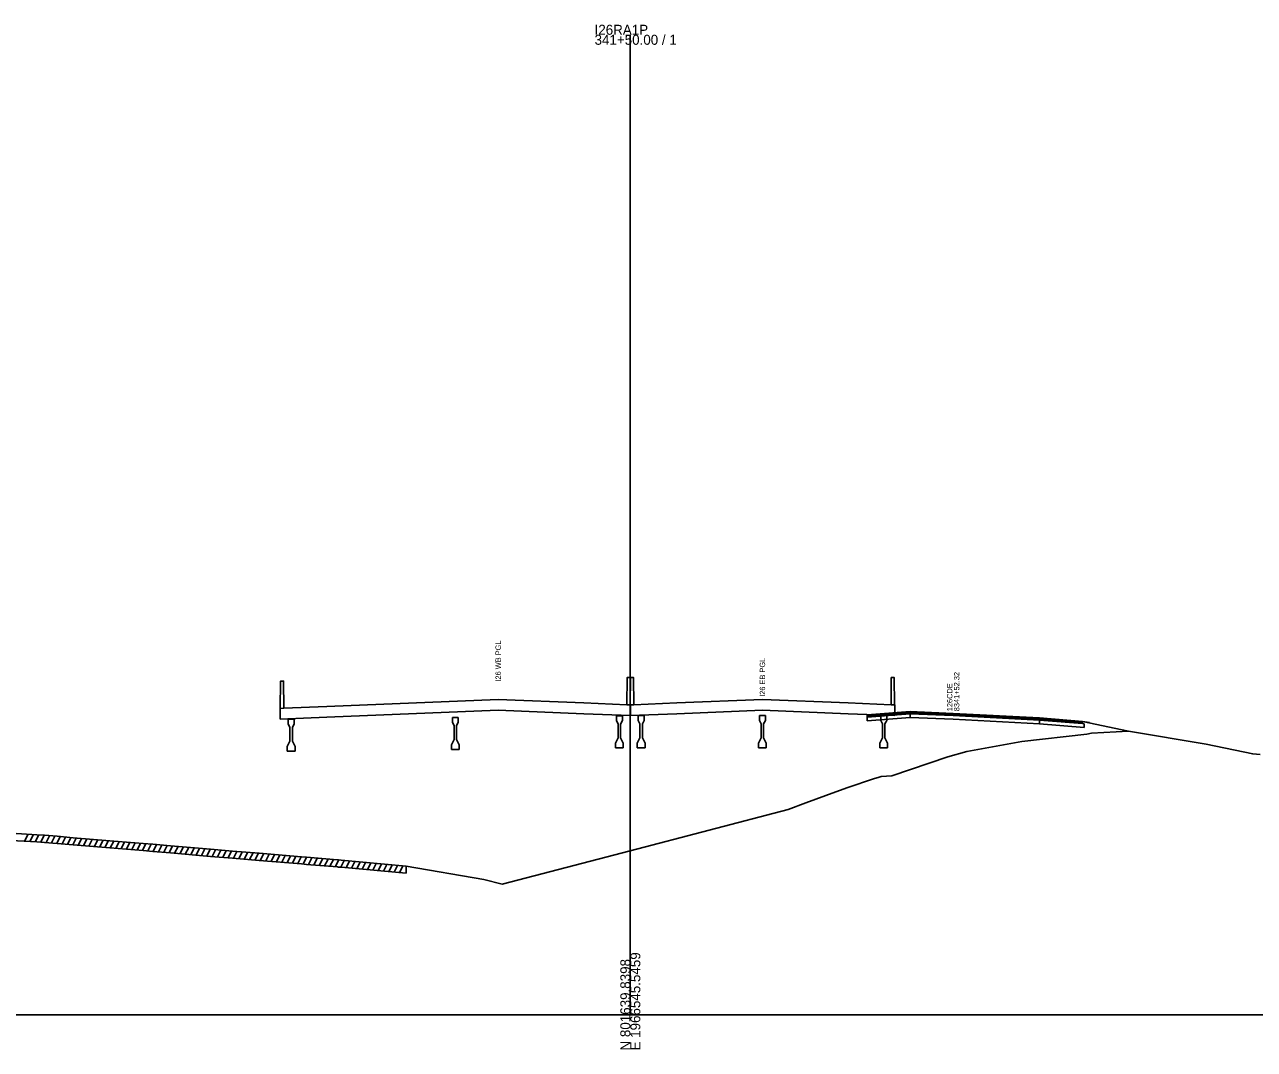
# Model space of a CAD drawing. Extents: x 1017 to 19997, y -1947 to 50737.
# Drawn here: x 12430.4 to 12774.8, y 41490.3 to 41777.2 of the extents above; entities that cross this region are included whole.
import ezdxf

# ---------------------------------------------------------------- set-up
doc = ezdxf.new("R2010")
doc.units = 0
for name, color, linetype in [('RD_GPK_XS_Cell', 7, 'Continuous'), ('RD_XS_Base', 7, 'Continuous'), ('RD_XS_ExGround', 7, 'Continuous'), ('RD_XS_ExPaveRet', 7, 'Continuous'), ('RD_XS_Greenside', 7, 'Continuous'), ('RD_XS_Pave', 7, 'Continuous'), ('RD_XS_PaveOvlay', 7, 'Continuous'), ('RD_XS_TX_Notes', 7, 'Continuous')]:
    doc.layers.add(name, color=color, linetype=linetype)

msp = doc.modelspace()

# ---------------------------------------------------------------- linework, layer by layer
at = {"layer": 'RD_GPK_XS_Cell'}
for p, q in [((12600, 41500), (12600, 41774.31)), ((12000, 41500), (12600, 41500)), ((12600, 41500), (13200, 41500))]:
    msp.add_line(p, q, dxfattribs=at)
at = {"layer": 'RD_XS_Base'}
for points in [[(12666.3, 41583.29), (12678.36, 41584.25)], [(12666.3, 41582.29), (12666.3, 41583.29)], [(12678.36, 41583.25), (12666.3, 41582.29)], [(12678.36, 41584.25), (12678.36, 41583.25)], [(12714.54, 41581.48), (12690.42, 41582.74), (12678.36, 41583.25)], [(12714.54, 41582.48), (12714.54, 41581.48)], [(12714.54, 41582.48), (12726.61, 41581.49), (12727.11, 41581.45)], [(12727.11, 41580.45), (12714.54, 41581.48)], [(12727.11, 41581.45), (12727.11, 41580.45)]]:
    msp.add_lwpolyline(points, dxfattribs=at)
at = {"layer": 'RD_XS_ExGround'}
msp.add_lwpolyline([(12426.67, 41550.79), (12433.83, 41550.37), (12435.96, 41550.24), (12439.52, 41549.97), (12444.01, 41549.52), (12454.27, 41548.71), (12463.58, 41547.97), (12466.27, 41547.74), (12471.27, 41547.31), (12482.41, 41546.33), (12488.61, 41545.83), (12496.07, 41545.21), (12507.89, 41544.22), (12509.33, 41544.08), (12518.04, 41543.38), (12518.28, 41543.36), (12519.07, 41543.29), (12537.21, 41541.59), (12559.02, 41537.84), (12564.12, 41536.51), (12600, 41545.88), (12644.17, 41557.42), (12649.14, 41559.35), (12654.78, 41561.38), (12660.61, 41563.48), (12668.4, 41566.14), (12669.39, 41566.42), (12670.21, 41566.7), (12673.23, 41566.9), (12688.89, 41572.17), (12694.21, 41573.7), (12709.61, 41576.45), (12727.8, 41578.57), (12729.16, 41578.83), (12739.46, 41579.42), (12761.21, 41575.78), (12774.29, 41573.02), (12776.4, 41572.84)], dxfattribs=at)
at = {"layer": 'RD_XS_ExPaveRet'}
for p, q in [((12430.4, 41548.57), (12431.37, 41550.51)), ((12431.9, 41548.48), (12432.87, 41550.43)), ((12433.4, 41548.4), (12434.37, 41550.34)), ((12426.67, 41548.79), (12433.83, 41548.37)), ((12433.83, 41548.37), (12435.96, 41548.24)), ((12434.9, 41548.31), (12435.87, 41550.25)), ((12435.96, 41548.24), (12439.52, 41547.97)), ((12436.4, 41548.21), (12437.36, 41550.13)), ((12437.9, 41548.09), (12438.86, 41550.02)), ((12439.4, 41547.98), (12440.35, 41549.89)), ((12439.52, 41547.97), (12444.01, 41547.52)), ((12440.9, 41547.83), (12441.85, 41549.73)), ((12442.4, 41547.68), (12443.35, 41549.58)), ((12443.9, 41547.53), (12444.86, 41549.45)), ((12444.01, 41547.52), (12454.27, 41546.71)), ((12445.4, 41547.41), (12446.36, 41549.33)), ((12446.9, 41547.29), (12447.86, 41549.21)), ((12448.4, 41547.17), (12449.36, 41549.09)), ((12449.9, 41547.05), (12450.86, 41548.98)), ((12451.4, 41546.93), (12452.36, 41548.86)), ((12452.9, 41546.82), (12453.86, 41548.74)), ((12454.4, 41546.7), (12455.36, 41548.62)), ((12455.9, 41546.58), (12456.86, 41548.5)), ((12457.4, 41546.46), (12458.36, 41548.39)), ((12458.9, 41546.34), (12459.86, 41548.27)), ((12460.4, 41546.22), (12461.36, 41548.15)), ((12461.9, 41546.11), (12462.86, 41548.03)), ((12463.4, 41545.99), (12464.35, 41547.91)), ((12464.9, 41545.86), (12465.85, 41547.77)), ((12466.4, 41545.73), (12467.35, 41547.64)), ((12467.9, 41545.6), (12468.85, 41547.51)), ((12469.4, 41545.47), (12470.35, 41547.38)), ((12470.9, 41545.34), (12471.85, 41547.25)), ((12472.4, 41545.21), (12473.35, 41547.12)), ((12473.9, 41545.07), (12474.85, 41546.99)), ((12475.4, 41544.94), (12476.35, 41546.86)), ((12454.27, 41546.71), (12463.58, 41545.97)), ((12463.58, 41545.97), (12466.27, 41545.74)), ((12466.27, 41545.74), (12471.27, 41545.31)), ((12471.27, 41545.31), (12482.41, 41544.33)), ((12476.9, 41544.81), (12477.85, 41546.73)), ((12478.4, 41544.68), (12479.35, 41546.59)), ((12479.9, 41544.55), (12480.85, 41546.46)), ((12481.4, 41544.42), (12482.35, 41546.33)), ((12482.41, 41544.33), (12488.61, 41543.83)), ((12482.9, 41544.29), (12483.86, 41546.21)), ((12484.4, 41544.17), (12485.36, 41546.09)), ((12485.9, 41544.05), (12486.86, 41545.97)), ((12487.4, 41543.93), (12488.36, 41545.85)), ((12488.61, 41543.83), (12496.07, 41543.21)), ((12488.9, 41543.81), (12489.86, 41545.73)), ((12490.4, 41543.68), (12491.36, 41545.6)), ((12491.9, 41543.55), (12492.86, 41545.47)), ((12493.4, 41543.43), (12494.36, 41545.35)), ((12494.9, 41543.3), (12495.86, 41545.22)), ((12496.4, 41543.18), (12497.36, 41545.1)), ((12497.9, 41543.05), (12498.86, 41544.97)), ((12499.4, 41542.93), (12500.36, 41544.85)), ((12500.9, 41542.8), (12501.86, 41544.73)), ((12502.4, 41542.68), (12503.36, 41544.6)), ((12503.9, 41542.56), (12504.86, 41544.48)), ((12505.4, 41542.43), (12506.36, 41544.35)), ((12506.9, 41542.31), (12507.86, 41544.23)), ((12508.4, 41542.17), (12509.35, 41544.08)), ((12509.9, 41542.03), (12510.86, 41543.96)), ((12511.4, 41541.91), (12512.36, 41543.84)), ((12512.9, 41541.79), (12513.86, 41543.72)), ((12514.4, 41541.67), (12515.36, 41543.6)), ((12515.9, 41541.55), (12516.86, 41543.48)), ((12496.07, 41543.21), (12507.89, 41542.22)), ((12507.89, 41542.22), (12509.33, 41542.08)), ((12509.33, 41542.08), (12518.04, 41541.38)), ((12517.4, 41541.43), (12518.36, 41543.36)), ((12518.04, 41541.38), (12518.28, 41541.36)), ((12518.28, 41541.36), (12519.07, 41541.29)), ((12518.9, 41541.3), (12519.85, 41543.21)), ((12519.07, 41541.29), (12537.21, 41539.59)), ((12520.4, 41541.16), (12521.35, 41543.07)), ((12521.9, 41541.02), (12522.85, 41542.93)), ((12523.4, 41540.88), (12524.35, 41542.79)), ((12524.9, 41540.74), (12525.85, 41542.65)), ((12526.4, 41540.6), (12527.35, 41542.51)), ((12527.9, 41540.46), (12528.85, 41542.37)), ((12529.4, 41540.32), (12530.35, 41542.23)), ((12530.9, 41540.18), (12531.85, 41542.09)), ((12532.4, 41540.04), (12533.35, 41541.95)), ((12533.9, 41539.9), (12534.85, 41541.81)), ((12535.4, 41539.76), (12536.35, 41541.67)), ((12537.21, 41541.59), (12537.21, 41539.59))]:
    msp.add_line(p, q, dxfattribs=at)
at = {"layer": 'RD_XS_Greenside'}
for points in [[(12726.61, 41582.13), (12739.46, 41579.42)], [(12726.61, 41582.13), (12728.62, 41581.81)]]:
    msp.add_lwpolyline(points, dxfattribs=at)
at = {"layer": 'RD_XS_Pave'}
for points in [[(12678.36, 41584.56), (12666.3, 41583.63)], [(12666.3, 41583.63), (12666.3, 41583.29)], [(12714.54, 41582.8), (12690.42, 41584.06), (12678.36, 41584.56)], [(12678.36, 41584.56), (12678.36, 41584.25)], [(12678.36, 41584.25), (12690.42, 41583.74), (12714.54, 41582.48)], [(12714.54, 41582.48), (12714.54, 41582.8)], [(12714.54, 41582.8), (12726.61, 41581.81)], [(12726.61, 41581.49), (12714.54, 41582.48)], [(12726.61, 41581.81), (12726.61, 41581.49)]]:
    msp.add_lwpolyline(points, dxfattribs=at)
at = {"layer": 'RD_XS_PaveOvlay'}
for points in [[(12503, 41585.78), (12502.92, 41593.4), (12502.08, 41593.4), (12502, 41585.73)], [(12599, 41586.77), (12599.08, 41594.4), (12599.92, 41594.4), (12600, 41586.73)], [(12601, 41586.77), (12600.92, 41594.4), (12600.08, 41594.4), (12600, 41586.73)], [(12673, 41586.77), (12673.08, 41594.4), (12673.92, 41594.4), (12674, 41586.73)], [(12600.08, 41586.73), (12599, 41586.77), (12587, 41587.27), (12563, 41588.27), (12515, 41586.27), (12503, 41585.78), (12501.92, 41585.73)], [(12599.92, 41586.73), (12601, 41586.77), (12613, 41587.27), (12637, 41588.27), (12661, 41587.27), (12673, 41586.77), (12674.08, 41586.73)], [(12501.92, 41585.73), (12501.92, 41582.73)], [(12501.92, 41582.73), (12515, 41583.27), (12563, 41585.27), (12587, 41584.27), (12600.08, 41583.73)], [(12502, 41585.73), (12503, 41585.78)], [(12600, 41586.73), (12599, 41586.77)], [(12599.92, 41583.73), (12599.92, 41586.73)], [(12674.08, 41583.73), (12661, 41584.27), (12637, 41585.27), (12613, 41584.27), (12599.92, 41583.73)], [(12600, 41586.73), (12601, 41586.77)], [(12600.08, 41583.73), (12600.08, 41586.73)], [(12678.36, 41584.88), (12666.3, 41583.95)], [(12674, 41586.73), (12673, 41586.77)], [(12674.08, 41586.73), (12674.08, 41583.73)], [(12678.36, 41584.88), (12690.42, 41584.37), (12714.54, 41583.12)], [(12678.36, 41584.56), (12678.36, 41584.88)], [(12505.88, 41582.77), (12505.04, 41582.76), (12504.21, 41582.75)], [(12504.21, 41582.75), (12504.21, 41581.43)], [(12504.21, 41581.43), (12504.71, 41580.43)], [(12505.38, 41580.43), (12505.88, 41581.43)], [(12505.88, 41581.43), (12505.88, 41582.77)], [(12551.83, 41583.24), (12551, 41583.23), (12550.17, 41583.22)], [(12550.17, 41583.22), (12550.17, 41581.9)], [(12550.17, 41581.9), (12550.67, 41580.9)], [(12551.33, 41580.9), (12551.83, 41581.9)], [(12551.83, 41581.9), (12551.83, 41583.24)], [(12597.79, 41583.71), (12596.96, 41583.7), (12596.12, 41583.69)], [(12596.12, 41583.69), (12596.12, 41582.36)], [(12596.12, 41582.36), (12596.62, 41581.36)], [(12596.62, 41581.36), (12596.62, 41577.53)], [(12597.29, 41581.36), (12597.79, 41582.36)], [(12597.29, 41577.53), (12597.29, 41581.36)], [(12597.79, 41582.36), (12597.79, 41583.71)], [(12602.21, 41582.4), (12602.21, 41583.73)], [(12602.21, 41583.73), (12603.04, 41583.73), (12603.87, 41583.73)], [(12602.71, 41581.4), (12602.21, 41582.4)], [(12602.71, 41577.56), (12602.71, 41581.4)], [(12603.87, 41582.4), (12603.37, 41581.4)], [(12603.37, 41581.4), (12603.37, 41577.56)], [(12603.87, 41583.73), (12603.87, 41582.4)], [(12636.17, 41582.4), (12636.17, 41583.73)], [(12636.17, 41583.73), (12637, 41583.73), (12637.83, 41583.73)], [(12636.67, 41581.4), (12636.17, 41582.4)], [(12636.67, 41577.56), (12636.67, 41581.4)], [(12637.83, 41582.4), (12637.33, 41581.4)], [(12637.33, 41581.4), (12637.33, 41577.56)], [(12637.83, 41583.73), (12637.83, 41582.4)], [(12666.3, 41583.95), (12666.3, 41583.63)], [(12670.12, 41583.73), (12670.96, 41583.73), (12671.79, 41583.73)], [(12670.12, 41582.4), (12670.12, 41583.73)], [(12670.62, 41581.4), (12670.12, 41582.4)], [(12670.62, 41577.56), (12670.62, 41581.4)], [(12671.79, 41582.4), (12671.29, 41581.4)], [(12671.29, 41581.4), (12671.29, 41577.56)], [(12671.79, 41583.73), (12671.79, 41582.4)], [(12714.54, 41583.12), (12714.54, 41582.8)], [(12714.54, 41583.12), (12726.61, 41582.13)], [(12726.61, 41582.13), (12726.61, 41581.81)], [(12504.71, 41580.43), (12504.71, 41576.6)], [(12505.38, 41576.6), (12505.38, 41580.43)], [(12550.67, 41580.9), (12550.67, 41577.06)], [(12551.33, 41577.06), (12551.33, 41580.9)], [(12504.71, 41576.6), (12503.96, 41575.1)], [(12503.96, 41575.1), (12503.96, 41573.76)], [(12506.13, 41575.1), (12505.38, 41576.6)], [(12506.13, 41573.76), (12506.13, 41575.1)], [(12550.67, 41577.06), (12549.92, 41575.56)], [(12549.92, 41575.56), (12549.92, 41574.23)], [(12552.08, 41575.56), (12551.33, 41577.06)], [(12552.08, 41574.23), (12552.08, 41575.56)], [(12596.62, 41577.53), (12595.87, 41576.03)], [(12595.87, 41576.03), (12595.87, 41574.7)], [(12595.87, 41574.7), (12596.96, 41574.7), (12598.04, 41574.7)], [(12598.04, 41576.03), (12597.29, 41577.53)], [(12598.04, 41574.7), (12598.04, 41576.03)], [(12601.96, 41576.06), (12602.71, 41577.56)], [(12601.96, 41574.73), (12601.96, 41576.06)], [(12604.12, 41574.73), (12603.04, 41574.73), (12601.96, 41574.73)], [(12603.37, 41577.56), (12604.12, 41576.06)], [(12604.12, 41576.06), (12604.12, 41574.73)], [(12635.92, 41576.06), (12636.67, 41577.56)], [(12635.92, 41574.73), (12635.92, 41576.06)], [(12638.08, 41574.73), (12637, 41574.73), (12635.92, 41574.73)], [(12637.33, 41577.56), (12638.08, 41576.06)], [(12638.08, 41576.06), (12638.08, 41574.73)], [(12669.87, 41576.06), (12670.62, 41577.56)], [(12669.87, 41574.73), (12669.87, 41576.06)], [(12672.04, 41574.73), (12670.96, 41574.73), (12669.87, 41574.73)], [(12671.29, 41577.56), (12672.04, 41576.06)], [(12672.04, 41576.06), (12672.04, 41574.73)], [(12503.96, 41573.76), (12505.04, 41573.76), (12506.13, 41573.76)], [(12549.92, 41574.23), (12551, 41574.23), (12552.08, 41574.23)]]:
    msp.add_lwpolyline(points, dxfattribs=at)

# ---------------------------------------------------------------- texts
at = {"layer": 'RD_GPK_XS_Cell'}
for s, p in [('341+50.00 / 1', (12590, 41771.51)), ('I26RA1P', (12590, 41774.31))]:
    msp.add_text(s, height=2.8, dxfattribs=at).set_placement(p)
for s, p in [('E 1966545.5459', (12602.8, 41490)), ('N 801639.8398', (12600, 41490))]:
    msp.add_text(s, height=2.8, rotation=90, dxfattribs=at).set_placement(p)
at = {"layer": 'RD_XS_TX_Notes'}
for s, p in [('I26 WB PGL', (12563.75, 41593.25)), ('I26 EB PGL', (12637.75, 41589)), (' 8341+52.32', (12692.14, 41584.38)), (' 126CDE', (12690.19, 41584.38))]:
    msp.add_text(s, height=1.5, rotation=90, dxfattribs=at).set_placement(p)

doc.saveas('drawing.dxf')
